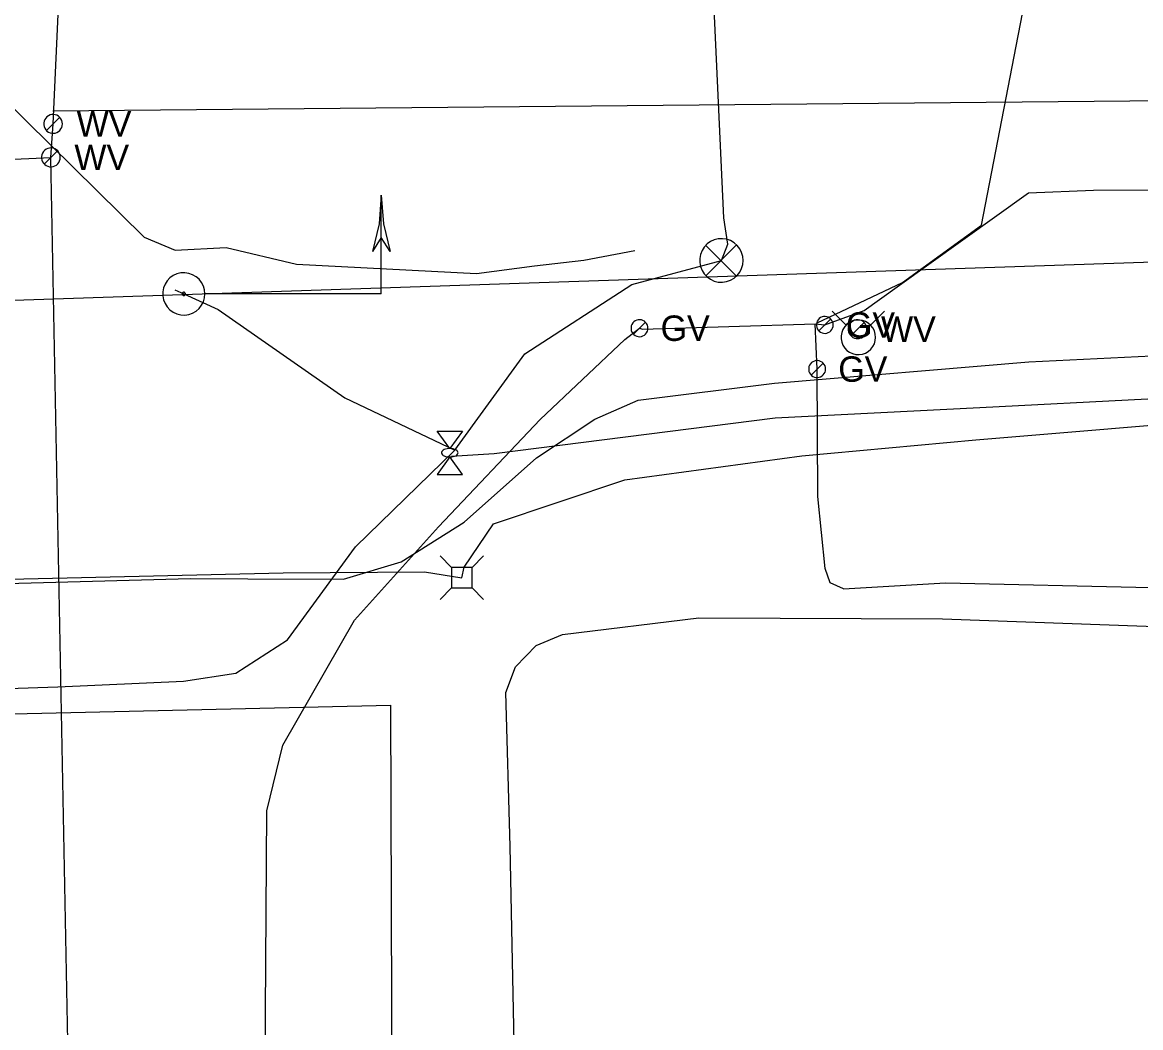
# Model space of a CAD drawing. Extents: x 600849 to 606371, y 330010 to 403088.
# Drawn here: x 601821.6 to 601990.9, y 402087.3 to 402239.5 of the extents above; entities that cross this region are included whole.
import ezdxf

# ---------------------------------------------------------------- set-up
doc = ezdxf.new("R2010")
doc.units = 0
for name, color, linetype in [('E_SIG', 7, 'Continuous'), ('E_UTL_AG', 7, 'Continuous'), ('E_UTL_AG_Bold', 7, 'Continuous'), ('E_UTL_E_UG', 7, 'Continuous'), ('E_UTL_G', 7, 'Continuous'), ('E_UTL_G_UG', 7, 'Continuous'), ('E_UTL_T_UG', 7, 'Continuous'), ('E_UTL_TV_UG', 7, 'Continuous'), ('E_UTL_W', 7, 'Continuous'), ('E_UTL_W_UG', 7, 'Continuous'), ('E_UTL_WHydrant', 7, 'Continuous')]:
    doc.layers.add(name, color=color, linetype=linetype)

msp = doc.modelspace()

# ---------------------------------------------------------------- linework, layer by layer
at = {"layer": 'E_SIG'}
for points in [[(601875.91, 402213.35), (601875.58, 402209.03), (601874.58, 402204.81)], [(601875.91, 402198.4), (601875.91, 402213.35)], [(601875.91, 402213.35), (601876.25, 402209.03), (601877.25, 402204.81)], [(601875.91, 402206.94), (601874.57, 402204.81)], [(601877.25, 402204.81), (601875.91, 402206.94)], [(601930.74, 402203.46), (601930.68, 402204.09), (601930.5, 402204.69), (601930.21, 402205.25), (601929.82, 402205.74), (601929.35, 402206.15), (601928.81, 402206.47), (601928.21, 402206.67), (601927.59, 402206.76), (601926.97, 402206.73), (601926.36, 402206.58), (601925.79, 402206.32), (601925.27, 402205.96), (601924.84, 402205.5), (601924.5, 402204.98), (601924.27, 402204.39), (601924.15, 402203.78), (601924.15, 402203.15), (601924.27, 402202.53), (601924.5, 402201.95), (601924.84, 402201.42), (601925.27, 402200.97), (601925.79, 402200.61), (601926.36, 402200.35), (601926.97, 402200.2), (601927.59, 402200.17), (601928.21, 402200.26), (601928.81, 402200.46), (601929.35, 402200.78), (601929.82, 402201.19), (601930.21, 402201.68), (601930.5, 402202.24), (601930.68, 402202.84), (601930.74, 402203.46)], [(601929.7, 402205.8), (601925.09, 402201.14)], [(601925.09, 402205.75), (601929.74, 402201.1)], [(601849.22, 402198.4), (601849.16, 402199.01), (601848.99, 402199.59), (601848.71, 402200.13), (601848.34, 402200.61), (601847.88, 402201.01), (601847.35, 402201.31), (601846.77, 402201.51), (601846.17, 402201.6), (601845.56, 402201.57), (601844.97, 402201.43), (601844.42, 402201.17), (601843.92, 402200.82), (601843.5, 402200.38), (601843.17, 402199.87), (601842.94, 402199.3), (601842.83, 402198.71), (601842.83, 402198.1), (601842.94, 402197.5), (601843.17, 402196.93), (601843.5, 402196.42), (601843.92, 402195.98), (601844.42, 402195.63), (601844.97, 402195.37), (601845.56, 402195.23), (601846.17, 402195.2), (601846.77, 402195.29), (601847.35, 402195.49), (601847.88, 402195.79), (601848.34, 402196.19), (601848.71, 402196.67), (601848.99, 402197.21), (601849.16, 402197.79), (601849.22, 402198.4)], [(601846.26, 402198.4), (601846.26, 402198.45), (601846.24, 402198.49), (601846.22, 402198.53), (601846.19, 402198.57), (601846.16, 402198.6), (601846.12, 402198.62), (601846.08, 402198.64), (601846.03, 402198.65), (601845.98, 402198.64), (601845.94, 402198.63), (601845.89, 402198.61), (601845.86, 402198.59), (601845.82, 402198.55), (601845.8, 402198.51), (601845.78, 402198.47), (601845.77, 402198.42), (601845.77, 402198.38), (601845.78, 402198.33), (601845.8, 402198.29), (601845.82, 402198.25), (601845.86, 402198.22), (601845.89, 402198.19), (601845.94, 402198.17), (601845.98, 402198.16), (601846.03, 402198.16), (601846.08, 402198.16), (601846.12, 402198.18), (601846.16, 402198.2), (601846.19, 402198.23), (601846.22, 402198.27), (601846.24, 402198.31), (601846.26, 402198.35), (601846.26, 402198.4)], [(601875.91, 402198.4), (601849.27, 402198.4)], [(601868.44, 402198.4), (601868.44, 402198.4)]]:
    msp.add_lwpolyline(points, dxfattribs=at)
at = {"layer": 'E_UTL_AG'}
for points in [[(601884.39, 402177.63), (601888.2, 402177.63)], [(601886.3, 402174.97), (601884.39, 402177.63)], [(601888.2, 402177.63), (601886.3, 402174.97)], [(601886.3, 402173.7), (601884.39, 402171.03)], [(601887.57, 402174.33), (601887.54, 402174.45), (601887.48, 402174.57), (601887.36, 402174.68), (601887.22, 402174.77), (601887.03, 402174.85), (601886.82, 402174.91), (601886.6, 402174.95), (601886.36, 402174.97), (601886.12, 402174.96), (601885.88, 402174.93), (601885.66, 402174.88), (601885.46, 402174.81), (601885.3, 402174.72), (601885.17, 402174.62), (601885.08, 402174.51), (601885.03, 402174.39), (601885.03, 402174.27), (601885.08, 402174.15), (601885.17, 402174.04), (601885.3, 402173.94), (601885.46, 402173.85), (601885.66, 402173.78), (601885.88, 402173.73), (601886.12, 402173.7), (601886.36, 402173.7), (601886.6, 402173.71), (601886.82, 402173.75), (601887.03, 402173.81), (601887.22, 402173.89), (601887.36, 402173.99), (601887.48, 402174.1), (601887.54, 402174.21), (601887.57, 402174.33)], [(601888.2, 402171.03), (601886.3, 402173.7)], [(601884.39, 402171.03), (601888.2, 402171.03)]]:
    msp.add_lwpolyline(points, dxfattribs=at)
at = {"layer": 'E_UTL_AG_Bold'}
for points in [[(601886.58, 402156.96), (601884.83, 402158.71)], [(601889.67, 402156.96), (601891.43, 402158.71)], [(601889.67, 402156.96), (601886.58, 402156.96)], [(601886.58, 402156.96), (601886.58, 402153.86)], [(601889.67, 402153.86), (601889.67, 402156.96)], [(601886.58, 402153.86), (601884.83, 402152.11)], [(601886.58, 402153.86), (601889.67, 402153.86)], [(601889.67, 402153.86), (601891.43, 402152.11)]]:
    msp.add_lwpolyline(points, dxfattribs=at)
at = {"layer": 'E_UTL_E_UG'}
for points in [[(601844.63, 402199.03), (601846.02, 402198.4), (601851.21, 402196.05), (601870.38, 402182.67), (601887.04, 402174.71), (601897.65, 402189.31), (601913.85, 402199.8), (601927.44, 402203.46), (601928.4, 402205.91), (601927.83, 402209.91), (601922.91, 402315.91)], [(601695.66, 402184.19), (601703.39, 402178.47), (601714.58, 402169.14), (601724.93, 402159.47), (601734.31, 402155.33), (601743.52, 402155.03), (601755.25, 402153.82), (601791.29, 402153.76), (601847.04, 402155.28), (601855.73, 402155.23), (601870.22, 402155.21), (601878.93, 402157.8), (601888.49, 402163.8), (601899.41, 402173.55), (601908.25, 402179.43), (601914.83, 402182.29), (601935.47, 402184.87), (601973.99, 402188.13), (602009.2, 402189.81)], [(601886.56, 402173.8), (601893, 402174.24), (601912.91, 402176.77), (601935.57, 402179.64), (601966.56, 402181.21), (601992, 402182.52), (602021.61, 402182.11), (602058.77, 402181.78), (602103.37, 402182.79), (602116.16, 402183.53)], [(601753.74, 402135.23), (601783.08, 402137.47), (601793.83, 402137.79), (601826.93, 402138.9), (601845.97, 402139.76), (601853.88, 402140.95), (601861.72, 402146.02), (601872.02, 402160.1), (601887.04, 402174.71)], [(601901.83, 401785.46), (601902.07, 401797.42), (601902.36, 401831.64), (601900.05, 401871.59), (601900.8, 401918.47), (601899.49, 401957.52), (601897.83, 402002.4), (601896.65, 402055.15), (601895.43, 402114.68), (601894.8, 402138.04), (601896.27, 402141.9), (601899.39, 402145.13), (601903.39, 402146.81), (601924, 402149.33), (601960.95, 402149.16), (602004.42, 402147.61), (602008.55, 402142.59)]]:
    msp.add_lwpolyline(points, dxfattribs=at)
at = {"layer": 'E_UTL_G'}
for points in [[(601916.31, 402193.2), (601916.29, 402193.45), (601916.22, 402193.68), (601916.11, 402193.9), (601915.95, 402194.09), (601915.77, 402194.25), (601915.56, 402194.37), (601915.33, 402194.45), (601915.09, 402194.49), (601914.84, 402194.47), (601914.61, 402194.42), (601914.38, 402194.32), (601914.19, 402194.17), (601914.02, 402194), (601913.89, 402193.79), (601913.79, 402193.57), (601913.75, 402193.33), (601913.75, 402193.08), (601913.79, 402192.84), (601913.89, 402192.62), (601914.02, 402192.41), (601914.19, 402192.23), (601914.38, 402192.09), (601914.61, 402191.99), (601914.84, 402191.93), (601915.09, 402191.92), (601915.33, 402191.96), (601915.56, 402192.04), (601915.77, 402192.16), (601915.95, 402192.32), (601916.11, 402192.51), (601916.22, 402192.73), (601916.29, 402192.96), (601916.31, 402193.2)], [(601914.12, 402192.3), (601915.93, 402194.11)], [(601944.38, 402193.7), (601944.36, 402193.94), (601944.29, 402194.17), (601944.18, 402194.39), (601944.03, 402194.58), (601943.84, 402194.74), (601943.63, 402194.86), (601943.4, 402194.94), (601943.16, 402194.98), (601942.92, 402194.97), (601942.68, 402194.91), (601942.46, 402194.81), (601942.26, 402194.67), (601942.09, 402194.49), (601941.96, 402194.28), (601941.87, 402194.06), (601941.82, 402193.82), (601941.82, 402193.57), (601941.87, 402193.34), (601941.96, 402193.11), (601942.09, 402192.9), (601942.26, 402192.73), (601942.46, 402192.59), (601942.68, 402192.48), (601942.92, 402192.43), (601943.16, 402192.41), (601943.4, 402192.45), (601943.63, 402192.53), (601943.84, 402192.65), (601944.03, 402192.81), (601944.18, 402193), (601944.29, 402193.22), (601944.36, 402193.45), (601944.38, 402193.7)], [(601942.19, 402192.79), (601944.01, 402194.6)], [(601943.22, 402187.02), (601943.2, 402187.26), (601943.13, 402187.49), (601943.01, 402187.71), (601942.86, 402187.9), (601942.68, 402188.06), (601942.47, 402188.18), (601942.24, 402188.26), (601942, 402188.3), (601941.75, 402188.29), (601941.52, 402188.23), (601941.29, 402188.13), (601941.09, 402187.99), (601940.93, 402187.81), (601940.79, 402187.61), (601940.7, 402187.38), (601940.66, 402187.14), (601940.66, 402186.9), (601940.7, 402186.66), (601940.79, 402186.43), (601940.93, 402186.22), (601941.09, 402186.05), (601941.29, 402185.91), (601941.52, 402185.8), (601941.75, 402185.75), (601942, 402185.74), (601942.24, 402185.77), (601942.47, 402185.85), (601942.68, 402185.97), (601942.86, 402186.13), (601943.01, 402186.32), (601943.13, 402186.54), (601943.2, 402186.77), (601943.22, 402187.02)], [(601941.03, 402186.11), (601942.84, 402187.92)]]:
    msp.add_lwpolyline(points, dxfattribs=at)
at = {"layer": 'E_UTL_G_UG'}
for points in [[(601941.96, 402194.04), (601954.86, 402200.13), (601966.82, 402208.82), (601973.64, 402244.07), (601972.1, 402312.35), (601971.75, 402313.16), (601970.76, 402313.61)], [(601945.93, 402153.73), (601943.92, 402154.62), (601943.17, 402156.83), (601942.06, 402167.73), (601941.94, 402187.02), (601941.62, 402193.88), (601943.1, 402193.7), (601949.04, 402195.91), (601954.08, 402199.45), (601973.97, 402213.72), (601983.8, 402214.13), (602029.97, 402214.38), (602087.13, 402215.48), (602125.3, 402214.94), (602168.53, 402215.44), (602209.11, 402216.82), (602256.12, 402219.17), (602319.43, 402219.72)], [(601755.5, 401796.54), (601770.19, 401796.56), (601811.34, 401797.43), (601852.72, 401798.31), (601861.64, 401799.54), (601861.2, 401821.59), (601861.95, 401879.31), (601861.75, 401921.89), (601861.12, 401957.61), (601858.02, 402036.91), (601858.42, 402097.13), (601858.6, 402120.11), (601861.02, 402130.05), (601871.85, 402148.98), (601884.6, 402163.12), (601899.99, 402179.4), (601912.83, 402191.51), (601915.03, 402193.2), (601915.51, 402193.06), (601941.62, 402193.88)], [(601945.93, 402153.73), (601961.4, 402154.64), (601992.44, 402153.91), (601995.27, 402152.74), (601997.98, 402149.46), (601999.06, 402143.73)]]:
    msp.add_lwpolyline(points, dxfattribs=at)
at = {"layer": 'E_UTL_T_UG'}
msp.add_lwpolyline([(601592.06, 402196.35), (601725.69, 402194.26), (602202.96, 402210.35)], dxfattribs=at)
at = {"layer": 'E_UTL_TV_UG'}
for points in [[(601742.77, 402302.86), (601743.57, 402302.09), (601839.99, 402206.98), (601844.7, 402205.03), (601852.44, 402205.43), (601863.1, 402202.89), (601890.33, 402201.49), (601899.11, 402202.64), (601906.58, 402203.53), (601914.34, 402204.95)], [(601888.13, 402155.41), (601888.49, 402157.02), (601892.92, 402163.55), (601912.81, 402170.23), (601939.64, 402173.85), (601965.99, 402176.29), (602006.5, 402179.67), (602107.29, 402181.56)], [(601739.78, 402154.73), (601753.47, 402155.3), (601784.63, 402154.4), (601861.05, 402156.15), (601882.47, 402156.29), (601888.13, 402155.41)], [(601739.78, 402154.73), (601749.55, 402133.2), (601877.37, 402136.11)], [(601882.2, 401729.84), (601878.04, 401938.85), (601877.37, 402136.11)]]:
    msp.add_lwpolyline(points, dxfattribs=at)
at = {"layer": 'E_UTL_W'}
for points in [[(601827.64, 402224.15), (601827.61, 402224.42), (601827.54, 402224.68), (601827.41, 402224.92), (601827.24, 402225.13), (601827.04, 402225.31), (601826.8, 402225.45), (601826.55, 402225.54), (601826.28, 402225.57), (601826.01, 402225.56), (601825.75, 402225.5), (601825.5, 402225.39), (601825.28, 402225.23), (601825.09, 402225.03), (601824.94, 402224.8), (601824.84, 402224.55), (601824.79, 402224.29), (601824.79, 402224.02), (601824.84, 402223.75), (601824.94, 402223.5), (601825.09, 402223.27), (601825.28, 402223.07), (601825.5, 402222.92), (601825.75, 402222.8), (601826.01, 402222.74), (601826.28, 402222.73), (601826.55, 402222.76), (601826.8, 402222.85), (601827.04, 402222.99), (601827.24, 402223.17), (601827.41, 402223.38), (601827.54, 402223.62), (601827.61, 402223.88), (601827.64, 402224.15)], [(601825.2, 402223.14), (601827.22, 402225.16)], [(601827.3, 402219.07), (601827.28, 402219.34), (601827.2, 402219.6), (601827.08, 402219.84), (601826.91, 402220.06), (601826.71, 402220.23), (601826.47, 402220.37), (601826.21, 402220.46), (601825.95, 402220.5), (601825.68, 402220.48), (601825.41, 402220.42), (601825.17, 402220.31), (601824.94, 402220.15), (601824.76, 402219.95), (601824.61, 402219.73), (601824.51, 402219.47), (601824.46, 402219.21), (601824.46, 402218.94), (601824.51, 402218.67), (601824.61, 402218.42), (601824.76, 402218.19), (601824.94, 402218), (601825.17, 402217.84), (601825.41, 402217.73), (601825.68, 402217.66), (601825.95, 402217.65), (601826.21, 402217.69), (601826.47, 402217.78), (601826.71, 402217.91), (601826.91, 402218.09), (601827.08, 402218.3), (601827.2, 402218.54), (601827.28, 402218.8), (601827.3, 402219.07)], [(601824.87, 402218.06), (601826.89, 402220.08)], [(601949.48, 402193.06), (601949.46, 402193.33), (601949.38, 402193.59), (601949.26, 402193.83), (601949.09, 402194.04), (601948.89, 402194.22), (601948.65, 402194.35), (601948.39, 402194.44), (601948.13, 402194.48), (601947.86, 402194.47), (601947.59, 402194.41), (601947.35, 402194.29), (601947.12, 402194.14), (601946.94, 402193.94), (601946.79, 402193.71), (601946.69, 402193.46), (601946.64, 402193.19), (601946.64, 402192.92), (601946.69, 402192.66), (601946.79, 402192.4), (601946.94, 402192.18), (601947.12, 402191.98), (601947.35, 402191.82), (601947.59, 402191.71), (601947.86, 402191.65), (601948.13, 402191.63), (601948.39, 402191.67), (601948.65, 402191.76), (601948.89, 402191.9), (601949.09, 402192.07), (601949.26, 402192.29), (601949.38, 402192.53), (601949.46, 402192.79), (601949.48, 402193.06)], [(601947.05, 402192.05), (601949.07, 402194.07)]]:
    msp.add_lwpolyline(points, dxfattribs=at)
at = {"layer": 'E_UTL_W_UG'}
msp.add_line((601826.19, 402226.15), (602905.01, 402236.04), dxfattribs=at)
for points in [[(601871.12, 400642.91), (601836.6, 401012.05), (601839.84, 401262.07), (601832.79, 401859.37), (601825.88, 402219.07), (601826.21, 402224.15), (601837.07, 402461.82), (601844.07, 402461.82), (601843.9, 402567.31)], [(601457.75, 402202.44), (601825.88, 402219.07)]]:
    msp.add_lwpolyline(points, dxfattribs=at)
at = {"layer": 'E_UTL_WHydrant'}
for points in [[(601946.34, 402193.66), (601944.2, 402195.8)], [(601950.01, 402193.66), (601952.15, 402195.8)], [(601950.8, 402191.82), (601950.75, 402192.32), (601950.61, 402192.8), (601950.38, 402193.24), (601950.07, 402193.63), (601949.69, 402193.96), (601949.26, 402194.21), (601948.79, 402194.37), (601948.3, 402194.44), (601947.8, 402194.42), (601947.32, 402194.3), (601946.86, 402194.1), (601946.46, 402193.81), (601946.11, 402193.45), (601945.84, 402193.03), (601945.66, 402192.56), (601945.56, 402192.07), (601945.56, 402191.58), (601945.66, 402191.09), (601945.84, 402190.62), (601946.11, 402190.2), (601946.46, 402189.84), (601946.86, 402189.55), (601947.32, 402189.35), (601947.8, 402189.23), (601948.3, 402189.21), (601948.79, 402189.28), (601949.26, 402189.44), (601949.69, 402189.69), (601950.07, 402190.01), (601950.38, 402190.41), (601950.61, 402190.85), (601950.75, 402191.33), (601950.8, 402191.82)], [(601948.37, 402191.82), (601948.37, 402191.86), (601948.36, 402191.9), (601948.34, 402191.93), (601948.32, 402191.96), (601948.29, 402191.99), (601948.26, 402192.01), (601948.22, 402192.02), (601948.18, 402192.03), (601948.14, 402192.02), (601948.11, 402192.01), (601948.07, 402192), (601948.04, 402191.98), (601948.02, 402191.95), (601947.99, 402191.92), (601947.98, 402191.88), (601947.97, 402191.84), (601947.97, 402191.81), (601947.98, 402191.77), (601947.99, 402191.73), (601948.02, 402191.7), (601948.04, 402191.67), (601948.07, 402191.65), (601948.11, 402191.64), (601948.14, 402191.63), (601948.18, 402191.62), (601948.22, 402191.63), (601948.26, 402191.64), (601948.29, 402191.66), (601948.32, 402191.69), (601948.34, 402191.72), (601948.36, 402191.75), (601948.37, 402191.79), (601948.37, 402191.82)]]:
    msp.add_lwpolyline(points, dxfattribs=at)

# ---------------------------------------------------------------- texts
at = {"layer": 'E_UTL_G'}
for p in [(601946.31, 402191.77), (601918.23, 402191.28), (601945.14, 402185.09)]:
    msp.add_text('GV', height=3.85, dxfattribs=at).set_placement(p)
at = {"layer": 'E_UTL_W'}
for p in [(601829.78, 402222.23), (601829.44, 402217.15), (601951.62, 402191.13)]:
    msp.add_text('WV', height=3.85, dxfattribs=at).set_placement(p)

doc.saveas('drawing.dxf')
